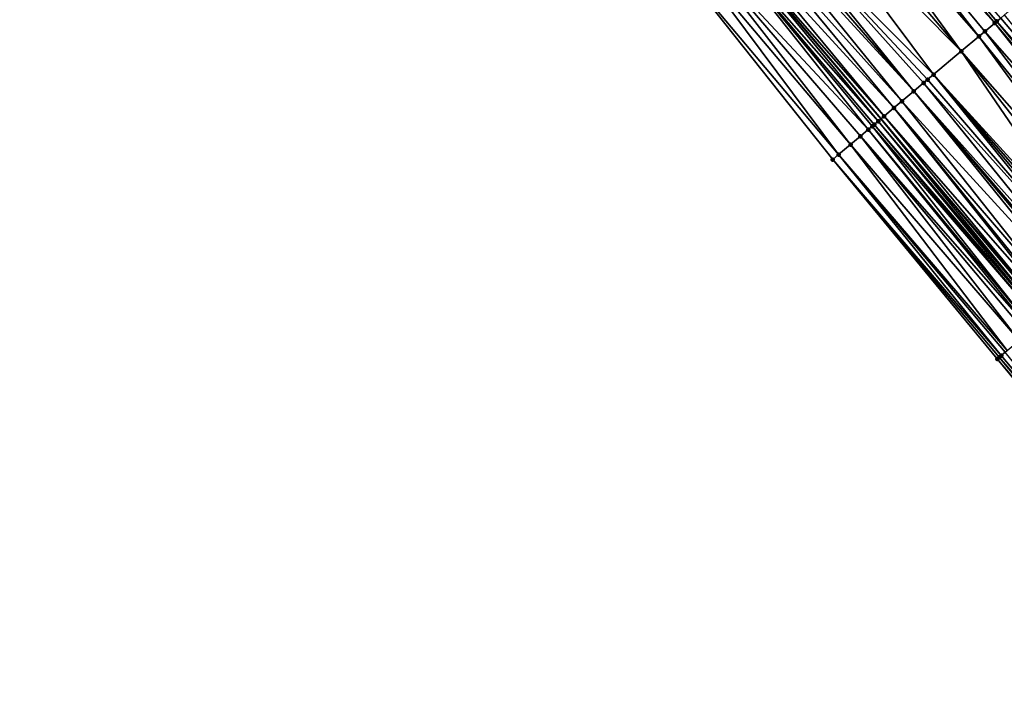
# Model space of a CAD drawing. Header units: feet. Extents: x 2004186 to 2014793, y 836912 to 864902.
# Tile 466 of 656: x 2007556 to 2007632, y 851666 to 851718. Entities that reach past the tile are written whole.
import ezdxf

# ---------------------------------------------------------------- set-up
doc = ezdxf.new("R2010")
doc.units = ezdxf.units.FT
doc.header["$LTSCALE"] = 100
doc.header["$MEASUREMENT"] = 0
for name, color, linetype, lineweight in [('EP_Travel Lane', 5, 'Continuous', 40), ('Road Shots', 4, 'Continuous', 200), ('Road X-Section', 30, 'Continuous', 13)]:
    doc.layers.add(name, color=color, linetype=linetype, lineweight=lineweight)
doc.layers.add('I-77 SB_MM21-27-Surface-Border', color=7, linetype='Continuous')
doc.layers.add('I-77 SB_MM21-27-Surface-TIN', color=7, linetype='Continuous')

msp = doc.modelspace()

# ---------------------------------------------------------------- linework, layer by layer
at = {"layer": 'EP_Travel Lane'}
msp.add_polyline3d([(2007751.491628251, 851557.1347434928, 433.8221837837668), (2007738.599280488, 851572.4246686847, 433.8977102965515), (2007725.706973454, 851587.7145455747, 433.9901244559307), (2007712.814590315, 851603.0045127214, 434.0509528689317), (2007699.922222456, 851618.2944617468, 434.1181382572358), (2007687.02989276, 851633.584365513, 434.2011402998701), (2007674.137544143, 851648.8742917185, 434.2763241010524), (2007661.245206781, 851664.1642045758, 434.3561411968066), (2007648.352864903, 851679.4541227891, 434.4341039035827), (2007635.435319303, 851694.7164796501, 434.5035539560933), (2007622.506948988, 851709.976055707, 434.5856615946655), (2007609.578546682, 851725.2356695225, 434.6450565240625), (2007596.650155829, 851740.4952698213, 434.712679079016), (2007583.721765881, 851755.7548690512, 434.7808641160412), (2007570.793330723, 851771.014521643, 434.817005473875), (2007557.86489253, 851786.2741778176, 434.8509902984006)], dxfattribs=at)
at = {"layer": 'I-77 SB_MM21-27-Surface-Border', "color": 3, "linetype": 'ByBlock', "lineweight": -2}
msp.add_polyline3d([(2007748.533134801, 851554.6438191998, 433.6980533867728), (2007735.956018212, 851570.1990990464, 433.7983532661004), (2007722.46096869, 851584.9814628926, 433.8715719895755), (2007709.577796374, 851600.2791967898, 433.9304032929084), (2007695.929557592, 851614.9329793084, 433.9159079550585), (2007682.740472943, 851629.9729969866, 433.9928326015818), (2007670.010384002, 851645.3994379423, 434.0954761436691), (2007657.127339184, 851660.6970204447, 434.2072325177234), (2007644.244259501, 851675.9946443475, 434.3045426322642), (2007631.514199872, 851691.412070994, 434.4080055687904), (2007618.778440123, 851706.8338388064, 434.5386518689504), (2007606.348436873, 851722.5135077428, 434.5947988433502), (2007593.765561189, 851738.064219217, 434.692449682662), (2007581.794372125, 851754.1305269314, 434.7645303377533), (2007568.599676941, 851769.1657998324, 434.793076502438), (2007555.863779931, 851784.58773051, 434.8261248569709)], dxfattribs=at)
at = {"layer": 'I-77 SB_MM21-27-Surface-TIN', "color": 128, "linetype": 'ByBlock', "lineweight": -2}
for points in [[(2007631.319083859, 851717.4022944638, 434.775883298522), (2007618.583196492, 851732.8242136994, 434.8158053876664), (2007617.818530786, 851732.1797865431, 434.8068058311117)], [(2007631.77786518, 851717.788972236, 434.7684127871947), (2007618.583196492, 851732.8242136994, 434.8158053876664), (2007631.472016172, 851717.531180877, 434.77709423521)], [(2007631.472016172, 851717.531180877, 434.77709423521), (2007618.583196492, 851732.8242136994, 434.8158053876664), (2007631.319083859, 851717.4022944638, 434.775883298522)], [(2007630.095598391, 851716.3712351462, 434.7470308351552), (2007617.818530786, 851732.1797865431, 434.8068058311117), (2007616.900912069, 851731.4064975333, 434.781880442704)], [(2007631.319083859, 851717.4022944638, 434.775883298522), (2007617.818530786, 851732.1797865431, 434.8068058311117), (2007630.554407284, 851716.7578802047, 434.7591599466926)], [(2007630.554407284, 851716.7578802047, 434.7591599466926), (2007617.818530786, 851732.1797865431, 434.8068058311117), (2007630.095598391, 851716.3712351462, 434.7470308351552)], [(2007628.719179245, 851715.2112910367, 434.7159962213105), (2007616.900912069, 851731.4064975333, 434.781880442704), (2007615.830368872, 851730.5043128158, 434.7613118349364)], [(2007630.095598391, 851716.3712351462, 434.7470308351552), (2007616.900912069, 851731.4064975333, 434.781880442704), (2007628.719179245, 851715.2112910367, 434.7159962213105)], [(2007628.719179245, 851715.2112910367, 434.7159962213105), (2007615.830368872, 851730.5043128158, 434.7613118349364), (2007614.606894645, 851729.4732401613, 434.7404447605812)], [(2007626.578080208, 851713.4069366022, 434.6658811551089), (2007614.606894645, 851729.4732401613, 434.7404447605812), (2007612.465800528, 851727.6688798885, 434.6938184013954)], [(2007628.719179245, 851715.2112910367, 434.7159962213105), (2007614.606894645, 851729.4732401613, 434.7404447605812), (2007626.578080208, 851713.4069366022, 434.6658811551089)], [(2007612.006999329, 851727.2822257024, 434.6871559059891), (2007611.548194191, 851726.895576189, 434.677694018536), (2007625.048723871, 851712.1181118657, 434.6301688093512)], [(2007612.465800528, 851727.6688798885, 434.6938184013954), (2007612.006999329, 851727.2822257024, 434.6871559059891), (2007625.048723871, 851712.1181118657, 434.6301688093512)], [(2007626.578080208, 851713.4069366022, 434.6658811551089), (2007612.465800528, 851727.6688798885, 434.6938184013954), (2007626.119276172, 851713.0202857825, 434.6572036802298)], [(2007626.119276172, 851713.0202857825, 434.6572036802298), (2007612.465800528, 851727.6688798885, 434.6938184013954), (2007625.813402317, 851712.762523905, 434.6482219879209)], [(2007625.813402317, 851712.762523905, 434.6482219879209), (2007612.465800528, 851727.6688798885, 434.6938184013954), (2007625.048723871, 851712.1181118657, 434.6301688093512)], [(2007611.548194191, 851726.895576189, 434.677694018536), (2007610.783528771, 851726.2511486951, 434.6688966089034), (2007624.13111804, 851711.3448075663, 434.614407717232)], [(2007611.548194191, 851726.895576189, 434.677694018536), (2007624.13111804, 851711.3448075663, 434.614407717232), (2007625.048723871, 851712.1181118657, 434.6301688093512)], [(2007610.783528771, 851726.2511486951, 434.6688966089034), (2007610.018850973, 851725.6067358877, 434.6513004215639), (2007623.519383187, 851710.8292685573, 434.605583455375)], [(2007610.783528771, 851726.2511486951, 434.6688966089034), (2007623.519383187, 851710.8292685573, 434.605583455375), (2007624.13111804, 851711.3448075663, 434.614407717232)], [(2007609.560049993, 851725.2200814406, 434.6447942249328), (2007609.101242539, 851724.8334346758, 434.6336854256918), (2007622.295908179, 851709.7981968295, 434.5841662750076)], [(2007609.560049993, 851725.2200814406, 434.6447942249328), (2007622.506948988, 851709.976055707, 434.5856615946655), (2007609.578546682, 851725.2356695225, 434.6450565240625)], [(2007609.560049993, 851725.2200814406, 434.6447942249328), (2007622.295908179, 851709.7981968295, 434.5841662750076), (2007622.506948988, 851709.976055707, 434.5856615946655)], [(2007610.018850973, 851725.6067358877, 434.6513004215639), (2007609.578546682, 851725.2356695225, 434.6450565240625), (2007622.754704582, 851710.1848567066, 434.5874170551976)], [(2007622.754704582, 851710.1848567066, 434.5874170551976), (2007609.578546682, 851725.2356695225, 434.6450565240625), (2007622.506948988, 851709.976055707, 434.5856615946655)], [(2007610.018850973, 851725.6067358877, 434.6513004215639), (2007622.754704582, 851710.1848567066, 434.5874170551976), (2007623.519383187, 851710.8292685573, 434.605583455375)], [(2007609.101242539, 851724.8334346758, 434.6336854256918), (2007607.877771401, 851723.8023583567, 434.6150139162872), (2007621.531243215, 851709.1537687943, 434.5756964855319)], [(2007609.101242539, 851724.8334346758, 434.6336854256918), (2007621.990037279, 851709.540431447, 434.5772845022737), (2007622.295908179, 851709.7981968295, 434.5841662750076)], [(2007609.101242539, 851724.8334346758, 434.6336854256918), (2007621.837106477, 851709.411543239, 434.5771487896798), (2007621.990037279, 851709.540431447, 434.5772845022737)], [(2007609.101242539, 851724.8334346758, 434.6336854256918), (2007621.531243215, 851709.1537687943, 434.5756964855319), (2007621.837106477, 851709.411543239, 434.5771487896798)], [(2007607.877771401, 851723.8023583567, 434.6150139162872), (2007607.266041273, 851723.2868137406, 434.6095463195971), (2007620.154841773, 851707.993803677, 434.5572480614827)], [(2007607.877771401, 851723.8023583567, 434.6150139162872), (2007620.919503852, 851708.6382351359, 434.5636665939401), (2007621.531243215, 851709.1537687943, 434.5756964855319)], [(2007607.877771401, 851723.8023583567, 434.6150139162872), (2007620.154841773, 851707.993803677, 434.5572480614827), (2007620.919503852, 851708.6382351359, 434.5636665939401)], [(2007607.266041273, 851723.2868137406, 434.6095463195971), (2007606.348436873, 851722.5135077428, 434.5947988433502), (2007619.237239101, 851707.2204956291, 434.5437327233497)], [(2007607.266041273, 851723.2868137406, 434.6095463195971), (2007619.237239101, 851707.2204956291, 434.5437327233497), (2007620.154841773, 851707.993803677, 434.5572480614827)], [(2007606.348436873, 851722.5135077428, 434.5947988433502), (2007618.778440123, 851706.8338388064, 434.5386518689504), (2007619.237239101, 851707.2204956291, 434.5437327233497)], [(2007631.319083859, 851717.4022944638, 434.775883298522), (2007630.554407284, 851716.7578802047, 434.7591599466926), (2007643.749056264, 851701.7226621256, 434.6977544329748)], [(2007631.472016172, 851717.531180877, 434.77709423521), (2007631.319083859, 851717.4022944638, 434.775883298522), (2007644.207860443, 851702.1093127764, 434.7065331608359)], [(2007631.319083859, 851717.4022944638, 434.775883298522), (2007643.749056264, 851701.7226621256, 434.6977544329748), (2007644.207860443, 851702.1093127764, 434.7065331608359)], [(2007631.77786518, 851717.788972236, 434.7684127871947), (2007631.472016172, 851717.531180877, 434.77709423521), (2007644.666647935, 851702.4959832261, 434.703449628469)], [(2007631.472016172, 851717.531180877, 434.77709423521), (2007644.360793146, 851702.2381987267, 434.7080213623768), (2007644.666647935, 851702.4959832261, 434.703449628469)], [(2007631.472016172, 851717.531180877, 434.77709423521), (2007644.207860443, 851702.1093127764, 434.7065331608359), (2007644.360793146, 851702.2381987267, 434.7080213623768)], [(2007631.77786518, 851717.788972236, 434.7684127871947), (2007644.666647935, 851702.4959832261, 434.703449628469), (2007632.083729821, 851718.0467450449, 434.7708450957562)], [(2007630.554407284, 851716.7578802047, 434.7591599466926), (2007630.095598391, 851716.3712351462, 434.7470308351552), (2007642.678501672, 851700.8204909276, 434.6690906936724)], [(2007630.554407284, 851716.7578802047, 434.7591599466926), (2007642.678501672, 851700.8204909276, 434.6690906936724), (2007643.749056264, 851701.7226621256, 434.6977544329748)], [(2007630.095598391, 851716.3712351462, 434.7470308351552), (2007628.719179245, 851715.2112910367, 434.7159962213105), (2007641.913824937, 851700.1760768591, 434.6522531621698)], [(2007630.095598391, 851716.3712351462, 434.7470308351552), (2007641.913824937, 851700.1760768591, 434.6522531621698), (2007642.678501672, 851700.8204909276, 434.6690906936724)], [(2007628.719179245, 851715.2112910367, 434.7159962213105), (2007626.578080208, 851713.4069366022, 434.6658811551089), (2007640.078595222, 851698.6294896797, 434.6078980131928)], [(2007628.719179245, 851715.2112910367, 434.7159962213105), (2007641.14914671, 851699.5316645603, 434.6343553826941), (2007641.913824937, 851700.1760768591, 434.6522531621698)], [(2007628.719179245, 851715.2112910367, 434.7159962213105), (2007640.078595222, 851698.6294896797, 434.6078980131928), (2007641.14914671, 851699.5316645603, 434.6343553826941)], [(2007625.813402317, 851712.762523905, 434.6482219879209), (2007625.048723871, 851712.1181118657, 434.6301688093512), (2007638.396303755, 851697.2117818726, 434.5689720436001)], [(2007626.119276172, 851713.0202857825, 434.6572036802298), (2007625.813402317, 851712.762523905, 434.6482219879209), (2007639.160980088, 851697.8561964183, 434.585523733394)], [(2007625.813402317, 851712.762523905, 434.6482219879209), (2007638.396303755, 851697.2117818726, 434.5689720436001), (2007639.160980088, 851697.8561964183, 434.585523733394)], [(2007626.578080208, 851713.4069366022, 434.6658811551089), (2007626.119276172, 851713.0202857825, 434.6572036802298), (2007639.160980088, 851697.8561964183, 434.585523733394)], [(2007626.578080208, 851713.4069366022, 434.6658811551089), (2007639.77272479, 851698.3717237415, 434.6013491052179), (2007640.078595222, 851698.6294896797, 434.6078980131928)], [(2007626.578080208, 851713.4069366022, 434.6658811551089), (2007639.466850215, 851698.1139627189, 434.5918552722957), (2007639.77272479, 851698.3717237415, 434.6013491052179)], [(2007626.578080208, 851713.4069366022, 434.6658811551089), (2007639.160980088, 851697.8561964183, 434.585523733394), (2007639.466850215, 851698.1139627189, 434.5918552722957)], [(2007637.631630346, 851696.5673638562, 434.5544997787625), (2007625.048723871, 851712.1181118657, 434.6301688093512), (2007624.13111804, 851711.3448075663, 434.614407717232)], [(2007638.396303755, 851697.2117818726, 434.5689720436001), (2007625.048723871, 851712.1181118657, 434.6301688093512), (2007638.090435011, 851696.9540139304, 434.5636238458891)], [(2007638.090435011, 851696.9540139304, 434.5636238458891), (2007625.048723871, 851712.1181118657, 434.6301688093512), (2007637.937497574, 851696.8251335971, 434.5587702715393)], [(2007637.937497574, 851696.8251335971, 434.5587702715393), (2007625.048723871, 851712.1181118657, 434.6301688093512), (2007637.631630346, 851696.5673638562, 434.5544997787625)], [(2007636.561087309, 851695.6651789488, 434.5340496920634), (2007624.13111804, 851711.3448075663, 434.614407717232), (2007623.519383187, 851710.8292685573, 434.605583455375)], [(2007637.631630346, 851696.5673638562, 434.5544997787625), (2007624.13111804, 851711.3448075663, 434.614407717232), (2007636.561087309, 851695.6651789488, 434.5340496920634)], [(2007635.949338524, 851695.149656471, 434.515321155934), (2007623.519383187, 851710.8292685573, 434.605583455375), (2007622.754704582, 851710.1848567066, 434.5874170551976)], [(2007636.561087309, 851695.6651789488, 434.5340496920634), (2007623.519383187, 851710.8292685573, 434.605583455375), (2007636.102280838, 851695.2785310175, 434.5236417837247)], [(2007636.102280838, 851695.2785310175, 434.5236417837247), (2007623.519383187, 851710.8292685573, 434.605583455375), (2007635.949338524, 851695.149656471, 434.515321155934)], [(2007635.031740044, 851694.3763434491, 434.5047859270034), (2007622.295908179, 851709.7981968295, 434.5841662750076), (2007621.990037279, 851709.540431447, 434.5772845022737)], [(2007635.184674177, 851694.5052277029, 434.5072906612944), (2007622.506948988, 851709.976055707, 434.5856615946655), (2007622.295908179, 851709.7981968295, 434.5841662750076)], [(2007635.184674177, 851694.5052277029, 434.5072906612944), (2007622.295908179, 851709.7981968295, 434.5841662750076), (2007635.031740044, 851694.3763434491, 434.5047859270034)], [(2007635.490528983, 851694.7630121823, 434.5027308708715), (2007622.754704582, 851710.1848567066, 434.5874170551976), (2007622.506948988, 851709.976055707, 434.5856615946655)], [(2007635.184674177, 851694.5052277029, 434.5072906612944), (2007635.435319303, 851694.7164796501, 434.5035539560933), (2007622.506948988, 851709.976055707, 434.5856615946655)], [(2007635.490528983, 851694.7630121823, 434.5027308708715), (2007622.506948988, 851709.976055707, 434.5856615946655), (2007635.435319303, 851694.7164796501, 434.5035539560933)], [(2007635.949338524, 851695.149656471, 434.515321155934), (2007622.754704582, 851710.1848567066, 434.5874170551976), (2007635.490528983, 851694.7630121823, 434.5027308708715)], [(2007634.11413724, 851693.6030355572, 434.4911770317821), (2007621.531243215, 851709.1537687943, 434.5756964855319), (2007620.919503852, 851708.6382351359, 434.5636665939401)], [(2007634.267067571, 851693.7319243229, 434.4909785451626), (2007621.837106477, 851709.411543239, 434.5771487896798), (2007621.531243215, 851709.1537687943, 434.5756964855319)], [(2007634.267067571, 851693.7319243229, 434.4909785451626), (2007621.531243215, 851709.1537687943, 434.5756964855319), (2007634.11413724, 851693.6030355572, 434.4911770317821)], [(2007634.87880071, 851694.2474653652, 434.4985845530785), (2007621.990037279, 851709.540431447, 434.5772845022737), (2007621.837106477, 851709.411543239, 434.5771487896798)], [(2007634.87880071, 851694.2474653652, 434.4985845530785), (2007621.837106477, 851709.411543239, 434.5771487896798), (2007634.267067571, 851693.7319243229, 434.4909785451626)], [(2007635.031740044, 851694.3763434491, 434.5047859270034), (2007621.990037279, 851709.540431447, 434.5772845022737), (2007634.87880071, 851694.2474653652, 434.4985845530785)], [(2007633.196543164, 851692.8297173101, 434.4837722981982), (2007620.919503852, 851708.6382351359, 434.5636665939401), (2007620.154841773, 851707.993803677, 434.5572480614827)], [(2007634.11413724, 851693.6030355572, 434.4911770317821), (2007620.919503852, 851708.6382351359, 434.5636665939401), (2007633.808271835, 851693.3452636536, 434.4882022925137)], [(2007633.808271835, 851693.3452636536, 434.4882022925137), (2007620.919503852, 851708.6382351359, 434.5636665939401), (2007633.196543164, 851692.8297173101, 434.4837722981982)], [(2007632.278936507, 851692.0564139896, 434.4674246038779), (2007620.154841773, 851707.993803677, 434.5572480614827), (2007619.237239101, 851707.2204956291, 434.5437327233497)], [(2007633.196543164, 851692.8297173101, 434.4837722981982), (2007620.154841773, 851707.993803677, 434.5572480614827), (2007632.278936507, 851692.0564139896, 434.4674246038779)], [(2007631.820091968, 851691.6698112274, 434.4299547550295), (2007619.237239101, 851707.2204956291, 434.5437327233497), (2007618.778440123, 851706.8338388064, 434.5386518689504)], [(2007631.820091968, 851691.6698112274, 434.4299547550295), (2007618.778440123, 851706.8338388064, 434.5386518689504), (2007631.667142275, 851691.5409454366, 434.4163885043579)], [(2007631.667142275, 851691.5409454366, 434.4163885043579), (2007618.778440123, 851706.8338388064, 434.5386518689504), (2007631.514199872, 851691.412070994, 434.4080055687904)], [(2007632.278936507, 851692.0564139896, 434.4674246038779), (2007619.237239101, 851707.2204956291, 434.5437327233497), (2007632.125995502, 851691.9275378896, 434.4600347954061)], [(2007632.125995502, 851691.9275378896, 434.4600347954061), (2007619.237239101, 851707.2204956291, 434.5437327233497), (2007631.820091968, 851691.6698112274, 434.4299547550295)], [(2007631.667142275, 851691.5409454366, 434.4163885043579), (2007631.514199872, 851691.412070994, 434.4080055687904), (2007644.397255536, 851676.1234551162, 434.3120486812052)], [(2007631.820091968, 851691.6698112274, 434.4299547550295), (2007631.667142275, 851691.5409454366, 434.4163885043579), (2007644.703272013, 851676.3810476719, 434.3371923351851)], [(2007631.667142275, 851691.5409454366, 434.4163885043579), (2007644.397255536, 851676.1234551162, 434.3120486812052), (2007644.703272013, 851676.3810476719, 434.3371923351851)], [(2007632.125995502, 851691.9275378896, 434.4600347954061), (2007631.820091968, 851691.6698112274, 434.4299547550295), (2007644.703272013, 851676.3810476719, 434.3371923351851)], [(2007631.514199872, 851691.412070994, 434.4080055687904), (2007644.244259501, 851675.9946443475, 434.3045426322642), (2007644.397255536, 851676.1234551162, 434.3120486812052)]]:
    msp.add_3dface(points, dxfattribs=at)
at = {"layer": 'Road Shots', "lineweight": 100}
for p in [(2007631.319083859, 851717.4022944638, 434.775883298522), (2007631.472016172, 851717.531180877, 434.77709423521), (2007630.554407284, 851716.7578802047, 434.7591599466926), (2007630.095598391, 851716.3712351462, 434.7470308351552), (2007628.719179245, 851715.2112910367, 434.7159962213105), (2007625.813402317, 851712.762523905, 434.6482219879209), (2007626.119276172, 851713.0202857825, 434.6572036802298), (2007626.578080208, 851713.4069366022, 434.6658811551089), (2007625.048723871, 851712.1181118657, 434.6301688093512), (2007624.13111804, 851711.3448075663, 434.614407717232), (2007623.519383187, 851710.8292685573, 434.605583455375), (2007622.295908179, 851709.7981968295, 434.5841662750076), (2007622.754704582, 851710.1848567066, 434.5874170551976), (2007621.531243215, 851709.1537687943, 434.5756964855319), (2007621.837106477, 851709.411543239, 434.5771487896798), (2007621.990037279, 851709.540431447, 434.5772845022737), (2007620.919503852, 851708.6382351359, 434.5636665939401), (2007620.154841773, 851707.993803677, 434.5572480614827), (2007618.778440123, 851706.8338388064, 434.5386518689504), (2007619.237239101, 851707.2204956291, 434.5437327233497), (2007631.667142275, 851691.5409454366, 434.4163885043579), (2007631.820091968, 851691.6698112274, 434.4299547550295), (2007631.514199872, 851691.412070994, 434.4080055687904)]:
    msp.add_point(p, dxfattribs=at)
at = {"layer": 'Road X-Section', "extrusion": (-0.6444406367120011, 0.7646512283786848, 0.002182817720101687), "elevation": -642531.4986208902, "flags": 128}
msp.add_lwpolyline([(-2084007.624175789, 1837.072169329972), (-2084008.224175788, 1837.077250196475), (-2084009.424175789, 1837.090765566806), (-2084010.424175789, 1837.097184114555), (-2084011.224175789, 1837.109214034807), (-2084011.624175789, 1837.110666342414), (-2084011.824175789, 1837.110802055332), (-2084012.224175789, 1837.11768384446), (-2084012.824175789, 1837.120934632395), (-2084013.824175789, 1837.139101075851), (-2084014.624175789, 1837.14792535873), (-2084015.824175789, 1837.163686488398), (-2084016.824175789, 1837.181739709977), (-2084017.224175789, 1837.190721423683), (-2084017.824175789, 1837.199398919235), (-2084020.624175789, 1837.249514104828), (-2084022.424175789, 1837.280548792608), (-2084023.024175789, 1837.292677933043), (-2084024.024175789, 1837.309401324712), (-2084024.224175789, 1837.310612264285), (-2084024.624175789, 1837.301930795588), (-2084025.024175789, 1837.304363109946), (-2084026.424175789, 1837.286431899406), (-2084027.024175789, 1837.275771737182), (-2084028.624175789, 1837.256225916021), (-2084031.424175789, 1837.240656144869), (-2084033.224175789, 1837.227828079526), (-2084034.224175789, 1837.219057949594), (-2084035.424175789, 1837.204061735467), (-2084035.824175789, 1837.195707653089), (-2084036.224175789, 1837.192025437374), (-2084036.424175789, 1837.18771073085), (-2084036.624175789, 1837.18060183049), (-2084036.824175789, 1837.178910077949), (-2084037.024175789, 1837.183841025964), (-2084037.224175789, 1837.182519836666), (-2084037.424175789, 1837.174443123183), (-2084037.624175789, 1837.162249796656), (-2084039.224175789, 1837.053099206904), (-2084039.824175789, 1837.012926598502), (-2084040.224175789, 1836.987444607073)], dxfattribs=at)
at = {"layer": 'Road X-Section', "extrusion": (-0.6444406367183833, 0.7646512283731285, 0.002182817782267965), "elevation": -642551.498638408, "flags": 128}
msp.add_lwpolyline([(-2084007.424170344, 1836.985219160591), (-2084007.624170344, 1836.99360211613), (-2084007.824170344, 1837.007168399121), (-2084008.224170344, 1837.037248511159), (-2084008.424170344, 1837.044638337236), (-2084009.624170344, 1837.060986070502), (-2084010.424170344, 1837.065416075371), (-2084010.824170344, 1837.068390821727), (-2084011.024170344, 1837.068192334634), (-2084011.824170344, 1837.07579836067), (-2084012.024170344, 1837.081999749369), (-2084012.224170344, 1837.084504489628), (-2084012.624170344, 1837.079944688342), (-2084013.224170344, 1837.092535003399), (-2084013.424170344, 1837.100855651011), (-2084014.024170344, 1837.111263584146), (-2084015.424170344, 1837.131713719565), (-2084015.824170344, 1837.135984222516), (-2084016.024170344, 1837.140837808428), (-2084016.424170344, 1837.146186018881), (-2084017.424170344, 1837.162737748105), (-2084017.824170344, 1837.169069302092), (-2084018.224170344, 1837.178563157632), (-2084018.624170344, 1837.185112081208), (-2084020.024170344, 1837.211569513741), (-2084021.024170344, 1837.229467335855), (-2084022.024170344, 1837.24630490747), (-2084023.424170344, 1837.27496871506), (-2084024.024170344, 1837.283747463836), (-2084024.224170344, 1837.285235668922), (-2084024.624170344, 1837.280663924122), (-2084025.024170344, 1837.282069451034), (-2084025.824170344, 1837.272455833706), (-2084027.224170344, 1837.248612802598), (-2084028.824170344, 1837.226685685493), (-2084030.224170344, 1837.212027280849), (-2084032.024170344, 1837.197988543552), (-2084033.024170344, 1837.18975602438), (-2084034.224170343, 1837.175118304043), (-2084034.624170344, 1837.17304249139), (-2084036.224170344, 1837.151402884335), (-2084036.424170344, 1837.146120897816), (-2084036.624170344, 1837.135671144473), (-2084036.824170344, 1837.129429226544), (-2084037.024170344, 1837.13553697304), (-2084037.224170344, 1837.137322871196), (-2084037.424170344, 1837.133364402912), (-2084037.624170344, 1837.119721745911), (-2084037.824170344, 1837.101086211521), (-2084038.024170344, 1837.08450607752), (-2084038.224170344, 1837.070677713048), (-2084038.824170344, 1837.03657044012), (-2084039.024170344, 1837.026552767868), (-2084039.224170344, 1837.019115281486), (-2084040.024170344, 1836.967479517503), (-2084040.424170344, 1836.939707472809), (-2084040.624170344, 1836.923922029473)], dxfattribs=at)

doc.saveas('drawing.dxf')
